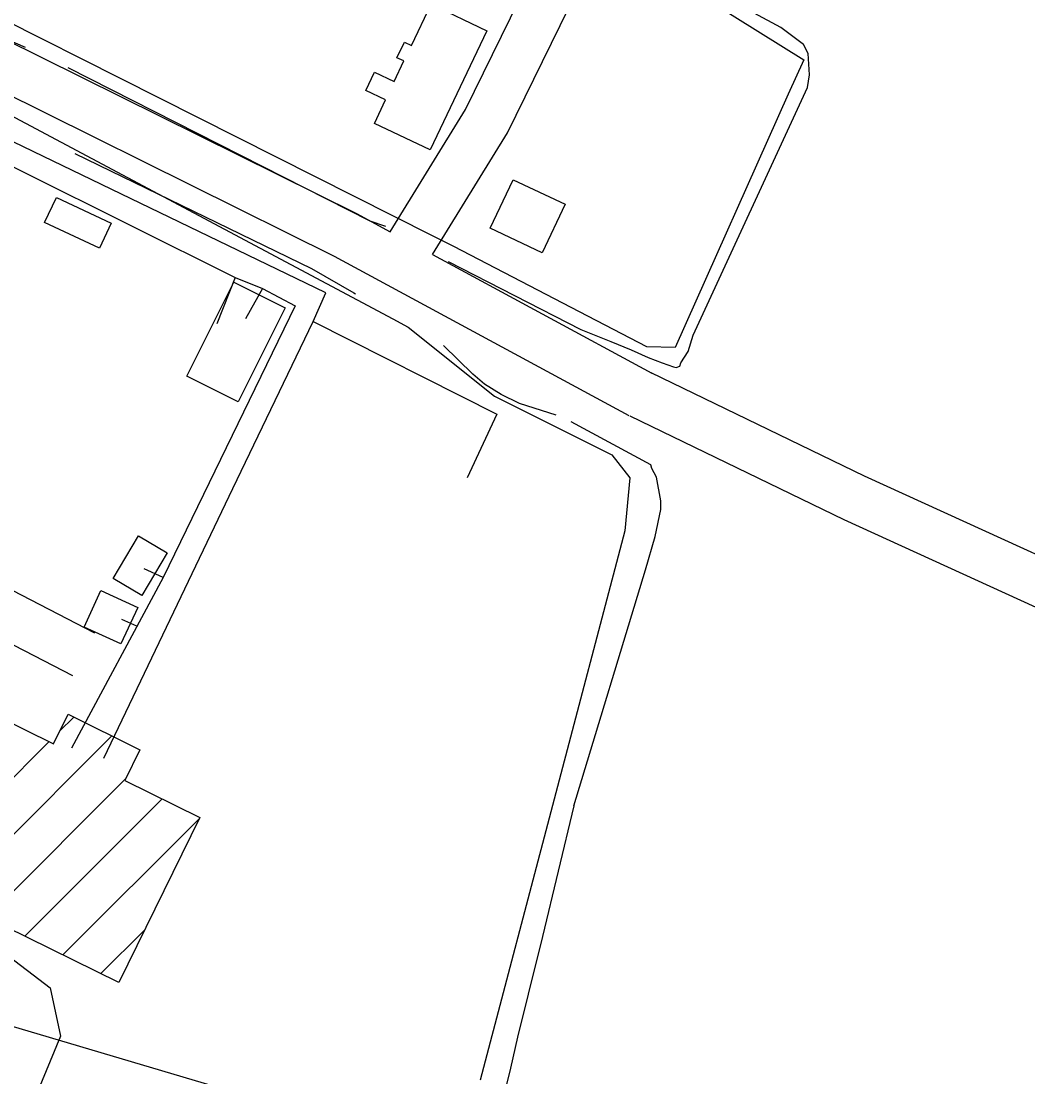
# Model space of a CAD drawing. Extents: x 3683402 to 3721514, y 487807 to 513565.
# Drawn here: x 3714688 to 3715316, y 496927 to 497585 of the extents above; entities that cross this region are included whole.
import ezdxf

# ---------------------------------------------------------------- set-up
doc = ezdxf.new("R2010")
doc.units = 0
for name, color, linetype in [('V-BLDG-OTLN', 7, 'Continuous'), ('V-ROAD-CNTR', 7, 'Continuous'), ('V-SITE-OTLN', 7, 'Continuous'), ('V-TOPO-SHOR', 7, 'Continuous'), ('V-UTIL-LINE', 7, 'Continuous')]:
    doc.layers.add(name, color=color, linetype=linetype)

msp = doc.modelspace()

# ---------------------------------------------------------------- linework, layer by layer
at = {"layer": 'V-BLDG-OTLN'}
for p, q in [((3714712.3644297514, 497142.0319577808), (3714721.1636698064, 497150.83119783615)), ((3714643.338262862, 497037.6504518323), (3714744.8526934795, 497139.1648824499)), ((3714619.649565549, 497049.3170935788), (3714705.8947590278, 497135.56228705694)), ((3714667.0269601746, 497025.98381008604), (3714753.4346271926, 497112.391477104)), ((3714690.7156574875, 497014.3171683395), (3714776.233166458, 497099.8346773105)), ((3714714.4043548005, 497002.650526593), (3714799.520384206, 497087.76655599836)), ((3714738.093052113, 496990.98388484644), (3714765.2108524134, 497018.10168514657))]:
    msp.add_line(p, q, dxfattribs=at)
for points in [[(3714978.588, 497578.571), (3714943.309, 497504.33900000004), (3714908.546, 497520.86), (3714915.497, 497535.489), (3714903.291, 497541.291), (3714908.739, 497552.75), (3714920.869, 497546.984), (3714926.9250000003, 497559.72500000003), (3714922.626, 497561.76900000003), (3714927.267, 497571.532), (3714931.7460000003, 497569.402), (3714943.934, 497595.041)], [(3715027.5130000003, 497470.397), (3715013.228, 497440.15), (3714980.7320000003, 497455.498), (3714995.072, 497485.718)], [(3714710.3370000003, 497474.653), (3714744.514, 497458.679), (3714737.1920000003, 497443.018), (3714703.017, 497458.992)], [(3714852.88, 497405.836), (3714823.5670000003, 497347.354), (3714791.557, 497363.402), (3714820.876, 497421.876)], [(3714779.4390000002, 497253.316), (3714763.6550000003, 497226.68700000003), (3714745.757, 497237.294), (3714761.557, 497263.914)], [(3714749.169, 496985.52900000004), (3714409.582, 497152.775), (3714460.262, 497255.675), (3714546.421, 497213.24), (3714562.768, 497246.436), (3714596.186, 497229.979), (3714580.1780000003, 497197.477), (3714708.537, 497134.261), (3714717.5700000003, 497152.601), (3714762.37, 497130.538), (3714752.909, 497111.324), (3714799.757, 497088.24700000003)], [(3714761.078, 497219.2), (3714750.562, 497196.412), (3714727.62, 497207), (3714738.137, 497229.788)]]:
    msp.add_lwpolyline(points, close=True, dxfattribs=at)
at = {"layer": 'V-ROAD-CNTR'}
for points in [[(3714458.9440431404, 497679.0786157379), (3714627.717705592, 497598.51277687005), (3714897.317166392, 497464.689044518), (3714918.33312436, 497453.33806722)], [(3714944.774071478, 497439.05709578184), (3714991.648977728, 497514.95194399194), (3715057.185846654, 497648.881676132)], [(3714918.33312436, 497453.33806722), (3714965.351030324, 497529.4619149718), (3715004.5829518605, 497609.636754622)], [(3714609.4277421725, 497574.0008258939), (3714614.5857318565, 497571.53883081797), (3714883.5151939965, 497438.04709780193), (3715067.196826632, 497338.83929621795)], [(3714944.77307148, 497439.05709578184), (3715081.45279812, 497365.2352434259)], [(3715080.860799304, 497365.53824282), (3715213.94753313, 497301.11337167), (3715424.4821120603, 497205.15256359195), (3715601.76675749, 497123.1687275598)], [(3715067.788825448, 497338.536296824), (3715201.189558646, 497273.95942597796), (3715411.9641370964, 497177.88861812), (3715589.174782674, 497095.9387820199)], [(3714496.454968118, 497326.2013214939), (3714551.821857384, 497297.585378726), (3714734.121492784, 497203.42856703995)], [(3714482.7379955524, 497299.52137485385), (3714384.86919129, 497142.05768978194), (3714386.2891884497, 497140.02869384), (3714428.4171041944, 497118.736736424), (3714677.3336063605, 497004.4179650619), (3714706.516547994, 496982.07200975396), (3714712.911535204, 496952.0300698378), (3714688.476584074, 496893.2441874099), (3714637.635685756, 496798.35137719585)], [(3714482.7379955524, 497299.52137485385), (3714538.051884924, 497270.93343202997), (3714720.3555203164, 497176.774620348)]]:
    msp.add_lwpolyline(points, dxfattribs=at)
at = {"layer": 'V-SITE-OTLN'}
for points in [[(3715061.6180000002, 497632.124), (3715176.3570000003, 497560.501), (3715166.554, 497539.136), (3715096.147, 497381.137), (3715078.401, 497381.592), (3714958.026, 497444.091), (3714944.886, 497450.716), (3714482.974, 497683.65400000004)], [(3714525.376, 497609.178), (3714919.987, 497399.05100000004), (3714929.731, 497393.864), (3714983.4420000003, 497350.813), (3715056.617, 497314.213), (3715067.836, 497300.032), (3715064.6780000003, 497266.92), (3714974.588, 496924.515)], [(3714910.427, 496890.637), (3714705.9990000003, 496951.13300000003), (3714630.883, 496973.362), (3714548.889, 496789.657)]]:
    msp.add_lwpolyline(points, dxfattribs=at)
at = {"layer": 'V-TOPO-SHOR'}
msp.add_line((3714602.117, 497606.88), (3714690.946, 497568.343), dxfattribs=at)
for points in [[(3715104.083, 497378.727), (3715107.37, 497388.934), (3715178.487, 497543.29600000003), (3715179.896, 497551.12700000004), (3715179.026, 497564.466), (3715176.14, 497569.988), (3715161.882, 497580.641), (3715073.511, 497628.288), (3715068.839, 497635.06700000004), (3715070.977, 497647.723), (3715191.65, 497894.041), (3715197.884, 497901.145), (3715210.878, 497912.31700000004), (3715281.1780000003, 497963.189), (3715289.2490000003, 497971.023)], [(3714717.552, 497555.629), (3714905.794, 497460.043), (3714915.395, 497456.77)], [(3714721.75, 497502.055), (3714869.4420000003, 497430.504), (3714895.6890000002, 497415.308), (3714896.883, 497414.673)], [(3714954.647, 497434.734), (3715037.183, 497392.375), (3715056.017, 497384.818), (3715068.714, 497379.628), (3715079.2120000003, 497374.936), (3715087.9760000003, 497371.61600000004), (3715094.994, 497369.224), (3715096.752, 497368.739), (3715098.984, 497369.566), (3715099.656, 497371.583), (3715104.083, 497378.727)], [(3715021.879, 497338.979), (3714999.056, 497346.196), (3714987.696, 497351.79600000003), (3714977.2430000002, 497358.255), (3714969.884, 497364.637), (3714951.753, 497382.352)], [(3715032.95, 497095.542), (3715077.6070000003, 497242.617), (3715083.536, 497263.31), (3715087.052, 497280.202), (3715087.191, 497285.602), (3715084.478, 497300.338), (3715081.531, 497305.816), (3715080.816, 497308.151), (3715031.322, 497334.88300000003)], [(3715032.95, 497095.542), (3715013.38, 497014.234), (3715004.536, 496978.185), (3714997.7430000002, 496951.35000000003), (3714993.489, 496932.117), (3714989.698, 496916.92100000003), (3714978.84, 496895.231), (3714958.669, 496870.632)]]:
    msp.add_lwpolyline(points, dxfattribs=at)
at = {"layer": 'V-UTIL-LINE'}
for p, q in [((3714776.911, 497237.847), (3714719.75, 497131.57800000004)), ((3714760.578, 497207.483), (3714751.145, 497211.69800000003))]:
    msp.add_line(p, q, dxfattribs=at)
for points in [[(3714870.355, 497397.48), (3714878.359, 497415.16500000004), (3714647.068, 497526.78500000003), (3714532.6380000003, 497591.309), (3714527.455, 497594.881)], [(3714577.11, 497430.95300000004), (3714596.812, 497470.995), (3714602.778, 497486.745), (3714623.9790000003, 497523.172), (3714821.816, 497424.727), (3714810.3510000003, 497396)], [(3714821.816, 497424.727), (3714838.734, 497417.936), (3714828.318, 497399.121)], [(3714838.734, 497417.936), (3714859.128, 497407.081), (3714776.911, 497237.847), (3714765.125, 497243.315)], [(3714739.806, 497125.332), (3714820.4050000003, 497293.413), (3714870.355, 497397.48), (3714984.955, 497339.708), (3714966.4560000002, 497300.032)]]:
    msp.add_lwpolyline(points, dxfattribs=at)

doc.saveas('drawing.dxf')
